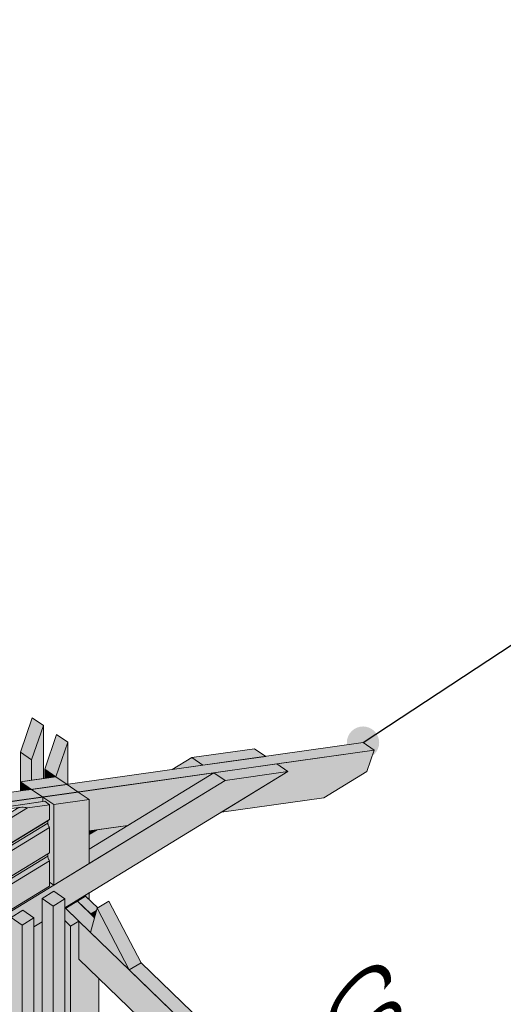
# Model space of a CAD drawing. Header units: millimetres. Extents: x 0 to 1517, y -116 to 725.
# Tile 440 of 501: x 1175 to 1190, y 647 to 677. Entities that reach past the tile are written whole.
import ezdxf

# ---------------------------------------------------------------- set-up
doc = ezdxf.new("R2010")
doc.units = ezdxf.units.MM
doc.layers.add('Ech.1_100', color=7, linetype='Continuous')
doc.styles.add('tahoma-', font='txt', dxfattribs={"height": 1})
doc.dimstyles.new('ISO-25', dxfattribs={"dimtxt": 2.5, "dimasz": 2.5, "dimexe": 1.25, "dimexo": 0.625, "dimtad": 1, "dimtxsty": 'Standard', "dimcen": 2.5, "dimadec": 0, "dimazin": 0, "dimtfac": 1, "dimtmove": 0, "dimatfit": 3, "dimfxl": 1, "dimarcsym": 0})

# ---------------------------------------------------------------- blocks, each defined once
blk = doc.blocks.new('cw-line-extremity4')
at = {"linetype": 'Continuous', "lineweight": 5}
h = blk.add_hatch(color=0, dxfattribs=at)
edge = h.paths.add_edge_path()
edge.add_arc((0, 0), 0.5, 0, 360)

msp = doc.modelspace()

# ---------------------------------------------------------------- hatches: boundary and pattern name
at = {"layer": 'Ech.1_100', "linetype": 'Continuous', "lineweight": 5, "true_color": 0xeaddd7, "transparency": 33554687}
for points in [[(1175.962, 655.277), (1175.619, 655.514), (1175.255, 654.446), (1175.597, 654.21), (1175.962, 655.277)], [(1175.597, 653.583), (1175.962, 653.635), (1175.962, 655.277), (1175.597, 654.21), (1175.597, 653.583)], [(1176.715, 654.757), (1176.373, 654.993), (1176.008, 653.926), (1176.351, 653.69), (1176.715, 654.757)], [(1176.694, 653.453), (1176.715, 653.456), (1176.715, 654.757), (1176.351, 653.69), (1176.694, 653.453)], [(1175.258, 653.535), (1175.597, 653.583), (1175.597, 654.21), (1175.255, 654.446), (1175.255, 653.25), (1175.258, 653.251), (1175.258, 653.535)], [(1176.008, 653.641), (1176.351, 653.69), (1176.008, 653.926), (1176.008, 653.641)], [(1176.264, 649.69), (1176.629, 649.913), (1176.286, 650.149), (1175.922, 649.927), (1176.264, 649.69)], [(1176.264, 649.69), (1175.922, 649.927), (1175.922, 637.798), (1176.093, 637.489), (1176.264, 637.371), (1176.264, 649.69)], [(1176.264, 637.371), (1176.629, 637.594), (1176.629, 649.913), (1176.264, 649.69), (1176.264, 637.371)], [(1175.327, 649.563), (1174.963, 649.341), (1175.305, 649.104), (1175.669, 649.327), (1175.327, 649.563)], [(1175.305, 649.104), (1174.963, 649.341), (1174.963, 637.212), (1175.134, 636.904), (1175.305, 636.785), (1175.305, 649.104)], [(1175.305, 636.785), (1175.669, 637.008), (1175.669, 649.327), (1175.305, 649.104), (1175.305, 636.785)]]:
    msp.add_hatch(color=254, dxfattribs=at).paths.add_polyline_path(points)
at = {"layer": 'Ech.1_100', "linetype": 'Continuous', "lineweight": 5, "true_color": 0xd4c4b3, "transparency": 33554687}
for points in [[(1185.843, 654.743), (1143.155, 648.723), (1143.497, 648.487), (1186.186, 654.507), (1185.843, 654.743)], [(1180.894, 654.045), (1182.837, 654.319), (1182.494, 654.556), (1180.552, 654.282), (1180.894, 654.045)], [(1179.946, 653.912), (1180.894, 654.045), (1180.552, 654.282), (1179.946, 653.912)], [(1186.186, 654.507), (1183.179, 654.083), (1183.522, 653.846), (1181.466, 652.59), (1184.63, 653.037), (1185.962, 653.85), (1186.186, 654.507)], [(1183.179, 654.083), (1181.237, 653.809), (1181.58, 653.572), (1183.522, 653.846), (1183.179, 654.083)], [(1183.522, 653.846), (1181.58, 653.572), (1147.148, 632.542), (1147.148, 632.352), (1147.512, 632.575), (1147.855, 632.338), (1147.855, 632.061), (1148.107, 632.216), (1148.107, 632.938), (1148.472, 633.16), (1148.814, 632.924), (1148.814, 632.647), (1149.066, 632.801), (1149.066, 633.524), (1149.431, 633.746), (1149.773, 633.51), (1149.773, 633.233), (1150.026, 633.387), (1150.026, 634.11), (1150.39, 634.332), (1150.732, 634.096), (1150.732, 633.819), (1150.985, 633.973), (1150.985, 634.695), (1151.349, 634.918), (1151.691, 634.681), (1151.691, 634.405), (1151.944, 634.559), (1151.944, 635.281), (1152.308, 635.504), (1152.651, 635.267), (1152.651, 634.99), (1152.903, 635.145), (1152.903, 635.867), (1153.267, 636.089), (1153.61, 635.853), (1153.61, 635.576), (1153.862, 635.73), (1153.862, 636.453), (1154.226, 636.675), (1154.569, 636.439), (1154.569, 636.162), (1154.821, 636.316), (1154.821, 637.039), (1155.185, 637.261), (1155.528, 637.025), (1155.528, 636.748), (1155.78, 636.902), (1155.78, 637.624), (1156.145, 637.847), (1156.487, 637.61), (1156.487, 637.334), (1156.739, 637.488), (1156.739, 638.21), (1157.104, 638.433), (1157.446, 638.196), (1157.446, 637.92), (1157.699, 638.074), (1157.699, 638.796), (1158.063, 639.019), (1158.405, 638.782), (1158.405, 638.505), (1158.658, 638.66), (1158.658, 639.382), (1159.022, 639.604), (1159.364, 639.368), (1159.364, 639.091), (1159.617, 639.245), (1159.617, 639.968), (1159.981, 640.19), (1160.324, 639.954), (1160.324, 639.677), (1160.576, 639.831), (1160.576, 640.554), (1160.94, 640.776), (1161.283, 640.539), (1161.283, 640.263), (1161.535, 640.417), (1161.535, 641.139), (1161.899, 641.362), (1162.242, 641.125), (1162.242, 640.849), (1162.494, 641.003), (1162.494, 641.725), (1162.858, 641.948), (1163.201, 641.711), (1163.201, 641.434), (1163.453, 641.589), (1163.453, 642.311), (1163.817, 642.533), (1164.16, 642.297), (1164.16, 642.02), (1164.412, 642.174), (1164.412, 642.897), (1164.777, 643.119), (1165.119, 642.883), (1165.119, 642.606), (1165.371, 642.76), (1165.371, 643.483), (1165.736, 643.705), (1166.078, 643.469), (1166.078, 643.192), (1166.331, 643.346), (1166.331, 644.068), (1166.695, 644.291), (1167.037, 644.054), (1167.037, 643.778), (1167.29, 643.932), (1167.29, 644.654), (1167.654, 644.877), (1167.996, 644.64), (1167.996, 644.364), (1168.249, 644.518), (1168.249, 645.24), (1168.613, 645.463), (1168.956, 645.226), (1168.956, 644.949), (1169.208, 645.103), (1169.208, 645.826), (1169.572, 646.048), (1169.915, 645.812), (1169.915, 645.535), (1170.167, 645.689), (1170.167, 646.412), (1170.531, 646.634), (1170.874, 646.398), (1170.874, 646.121), (1171.126, 646.275), (1171.126, 646.998), (1171.49, 647.22), (1171.833, 646.983), (1171.833, 646.707), (1172.085, 646.861), (1172.085, 647.583), (1172.45, 647.806), (1172.792, 647.569), (1172.792, 647.293), (1173.044, 647.447), (1173.044, 648.169), (1173.409, 648.392), (1173.751, 648.155), (1173.751, 647.878), (1174.004, 648.033), (1174.004, 648.755), (1174.368, 648.977), (1174.71, 648.741), (1174.71, 648.464), (1174.963, 648.618), (1174.963, 649.341), (1175.327, 649.563), (1175.669, 649.327), (1175.669, 649.05), (1175.922, 649.204), (1175.922, 649.927), (1176.286, 650.149), (1176.629, 649.913), (1176.629, 649.636), (1183.522, 653.846)], [(1177.379, 652.014), (1178.574, 652.183), (1181.237, 653.809), (1177.036, 653.216), (1177.379, 652.98), (1177.379, 652.014)], [(1177.379, 651.007), (1181.58, 653.572), (1181.237, 653.809), (1177.379, 651.452), (1177.379, 651.007)], [(1163.877, 651.218), (1163.941, 651.212), (1163.974, 651.232), (1166.062, 651.526), (1166.126, 651.52), (1166.16, 651.54), (1168.248, 651.835), (1168.311, 651.828), (1168.345, 651.848), (1170.433, 652.143), (1170.497, 652.136), (1170.53, 652.157), (1172.618, 652.451), (1172.682, 652.444), (1172.715, 652.465), (1174.804, 652.759), (1174.867, 652.752), (1174.901, 652.773), (1175.943, 652.92), (1175.943, 653.062), (1146.806, 648.953), (1146.977, 648.835), (1148.58, 649.061), (1148.643, 649.054), (1148.677, 649.075), (1150.765, 649.369), (1150.829, 649.362), (1150.862, 649.383), (1152.95, 649.677), (1153.014, 649.671), (1153.048, 649.691), (1155.136, 649.986), (1155.199, 649.979), (1155.233, 649.999), (1157.321, 650.294), (1157.385, 650.287), (1157.418, 650.307), (1159.506, 650.602), (1159.57, 650.595), (1159.604, 650.616), (1161.692, 650.91), (1161.755, 650.903), (1161.789, 650.924), (1163.877, 651.218)], [(1178.574, 652.183), (1177.625, 652.049), (1177.379, 651.898), (1177.379, 651.452), (1178.574, 652.183)], [(1177.625, 652.049), (1177.379, 652.014), (1177.379, 651.898), (1177.625, 652.049)], [(1147.148, 632.542), (1176.286, 650.339), (1176.156, 650.429), (1176.156, 650.309), (1147.148, 632.592), (1147.148, 632.542)], [(1177.014, 649.843), (1176.65, 649.621), (1177.422, 648.874), (1177.544, 649.331), (1177.014, 649.843)], [(1185.231, 640.139), (1189.468, 637.213), (1177.061, 649.223), (1177.061, 648.047), (1181.352, 643.894), (1182.549, 642.97), (1182.499, 642.784), (1185.231, 640.139)], [(1178.983, 647.938), (1178.619, 647.716), (1184.836, 641.698), (1184.958, 642.155), (1178.983, 647.938)]]:
    msp.add_hatch(color=9, dxfattribs=at).paths.add_polyline_path(points)
at = {"layer": 'Ech.1_100', "linetype": 'Continuous', "lineweight": 5, "true_color": 0xe0c8b3, "transparency": 33554687}
for points in [[(1175.601, 653.299), (1176.694, 653.453), (1176.351, 653.69), (1175.258, 653.535), (1175.601, 653.299)], [(1175.258, 653.251), (1175.601, 653.299), (1175.258, 653.535), (1175.258, 653.251)], [(1177.036, 653.216), (1175.943, 653.062), (1176.286, 652.826), (1177.379, 652.98), (1177.036, 653.216)], [(1175.943, 652.92), (1176.005, 652.929), (1176.156, 652.825), (1176.156, 652.363), (1176.101, 652.329), (1176.101, 652.258), (1176.102, 652.242), (1176.105, 652.225), (1176.11, 652.207), (1176.116, 652.189), (1176.124, 652.171), (1176.134, 652.153), (1176.144, 652.136), (1176.156, 652.119), (1176.156, 651.336), (1176.101, 651.303), (1176.101, 651.231), (1176.102, 651.215), (1176.105, 651.198), (1176.11, 651.18), (1176.116, 651.162), (1176.124, 651.144), (1176.134, 651.126), (1176.144, 651.109), (1176.156, 651.093), (1176.156, 650.429), (1176.286, 650.339), (1176.286, 652.826), (1175.943, 653.062), (1175.943, 652.92)], [(1177.379, 652.98), (1176.286, 652.826), (1176.286, 650.339), (1177.379, 651.007), (1177.379, 652.98)], [(1176.629, 649.608), (1177.269, 649.999), (1177.379, 649.893), (1177.379, 650.094), (1176.629, 649.636), (1176.629, 649.608)]]:
    msp.add_hatch(color=9, dxfattribs=at).paths.add_polyline_path(points)
at = {"layer": 'Ech.1_100', "linetype": 'Continuous', "lineweight": 5, "true_color": 0xf7d1b3, "transparency": 33554687}
for points in [[(1175.943, 653.062), (1177.036, 653.216), (1176.694, 653.453), (1175.601, 653.299), (1175.943, 653.062)], [(1178.619, 647.716), (1178.983, 647.938), (1177.986, 649.844), (1177.622, 649.621), (1178.619, 647.716)], [(1177.422, 648.874), (1178.619, 647.716), (1177.622, 649.621), (1177.422, 648.874)], [(1175.922, 649.204), (1175.669, 649.05), (1175.669, 644.448), (1175.922, 644.274), (1175.922, 649.204)]]:
    msp.add_hatch(color=254, dxfattribs=at).paths.add_polyline_path(points)
at = {"layer": 'Ech.1_100', "linetype": 'Continuous', "lineweight": 5, "true_color": 0xeae1d7, "transparency": 33554687}
for points in [[(1176.156, 652.825), (1175.472, 652.728), (1147.148, 635.428), (1147.148, 634.645), (1176.156, 652.363), (1176.156, 652.825)], [(1175.343, 652.743), (1175.295, 652.743), (1175.248, 652.741), (1175.203, 652.736), (1147.148, 635.6), (1147.148, 635.428), (1175.472, 652.728), (1175.433, 652.736), (1175.389, 652.741), (1175.343, 652.743)], [(1175.295, 652.743), (1175.343, 652.743), (1175.389, 652.741), (1175.433, 652.736), (1175.472, 652.728), (1176.156, 652.825), (1176.005, 652.929), (1174.901, 652.773), (1174.873, 652.752), (1174.907, 652.728), (1174.729, 652.703), (1174.77, 652.675), (1175.203, 652.736), (1175.248, 652.741), (1175.295, 652.743)], [(1147.148, 634.574), (1176.101, 652.258), (1176.101, 652.329), (1147.148, 634.645), (1147.148, 634.574)], [(1147.148, 634.402), (1176.156, 652.119), (1176.144, 652.136), (1176.134, 652.153), (1176.124, 652.171), (1176.116, 652.189), (1176.11, 652.207), (1176.105, 652.225), (1176.102, 652.242), (1176.101, 652.258), (1147.148, 634.574), (1147.148, 634.402)], [(1176.156, 652.119), (1147.148, 634.402), (1147.148, 633.618), (1176.156, 651.336), (1176.156, 652.119)], [(1147.148, 633.547), (1176.101, 651.231), (1176.101, 651.303), (1147.148, 633.618), (1147.148, 633.547)], [(1176.101, 651.231), (1147.148, 633.547), (1147.148, 633.375), (1176.156, 651.093), (1176.144, 651.109), (1176.134, 651.126), (1176.124, 651.144), (1176.116, 651.162), (1176.11, 651.18), (1176.105, 651.198), (1176.102, 651.215), (1176.101, 651.231)], [(1176.156, 651.093), (1147.148, 633.375), (1147.148, 632.592), (1176.156, 650.309), (1176.156, 651.093)]]:
    msp.add_hatch(color=254, dxfattribs=at).paths.add_polyline_path(points)
at = {"layer": 'Ech.1_100', "linetype": 'Continuous', "lineweight": 5, "true_color": 0xe3bbbb, "transparency": 33554687}
for points in [[(1177.269, 649.999), (1177.014, 649.843), (1177.425, 649.446), (1177.604, 649.555), (1177.622, 649.621), (1177.645, 649.636), (1177.269, 649.999)], [(1176.65, 649.621), (1176.629, 649.608), (1176.629, 649.239), (1176.806, 649.067), (1177.061, 649.223), (1176.65, 649.621)], [(1177.604, 649.555), (1177.425, 649.446), (1177.544, 649.331), (1177.604, 649.555)], [(1176.629, 645.747), (1176.806, 645.625), (1176.806, 649.067), (1176.629, 649.239), (1176.629, 645.747)], [(1176.806, 645.625), (1177.061, 645.78), (1177.425, 645.529), (1177.425, 646.003), (1177.68, 646.159), (1177.68, 647.448), (1177.061, 648.047), (1177.061, 649.223), (1176.806, 649.067), (1176.806, 645.625)]]:
    msp.add_hatch(color=9, dxfattribs=at).paths.add_polyline_path(points)

# ---------------------------------------------------------------- linework, layer by layer
at = {"layer": 'Ech.1_100', "color": 7, "linetype": 'Continuous', "lineweight": 5}
for points in [[(1175.962, 655.277), (1175.619, 655.514), (1175.255, 654.446), (1175.597, 654.21), (1175.962, 655.277)], [(1175.597, 653.583), (1175.962, 653.635), (1175.962, 655.277), (1175.597, 654.21), (1175.597, 653.583)], [(1176.715, 654.757), (1176.373, 654.993), (1176.008, 653.926), (1176.351, 653.69), (1176.715, 654.757)], [(1185.843, 654.743), (1143.155, 648.723), (1143.497, 648.487), (1186.186, 654.507), (1185.843, 654.743)], [(1176.694, 653.453), (1176.715, 653.456), (1176.715, 654.757), (1176.351, 653.69), (1176.694, 653.453)], [(1180.894, 654.045), (1182.837, 654.319), (1182.494, 654.556), (1180.552, 654.282), (1180.894, 654.045)], [(1175.258, 653.535), (1175.597, 653.583), (1175.597, 654.21), (1175.255, 654.446), (1175.255, 653.25), (1175.258, 653.251), (1175.258, 653.535)], [(1179.946, 653.912), (1180.894, 654.045), (1180.552, 654.282), (1179.946, 653.912)], [(1186.186, 654.507), (1183.179, 654.083), (1183.522, 653.846), (1181.466, 652.59), (1184.63, 653.037), (1185.962, 653.85), (1186.186, 654.507)], [(1183.179, 654.083), (1181.237, 653.809), (1181.58, 653.572), (1183.522, 653.846), (1183.179, 654.083)], [(1175.601, 653.299), (1176.694, 653.453), (1176.351, 653.69), (1175.258, 653.535), (1175.601, 653.299)], [(1176.008, 653.641), (1176.351, 653.69), (1176.008, 653.926), (1176.008, 653.641)], [(1177.379, 652.014), (1178.574, 652.183), (1181.237, 653.809), (1177.036, 653.216), (1177.379, 652.98), (1177.379, 652.014)], [(1177.379, 651.007), (1181.58, 653.572), (1181.237, 653.809), (1177.379, 651.452), (1177.379, 651.007)], [(1175.258, 653.251), (1175.601, 653.299), (1175.258, 653.535), (1175.258, 653.251)], [(1175.943, 653.062), (1177.036, 653.216), (1176.694, 653.453), (1175.601, 653.299), (1175.943, 653.062)], [(1177.036, 653.216), (1175.943, 653.062), (1176.286, 652.826), (1177.379, 652.98), (1177.036, 653.216)], [(1175.943, 652.92), (1176.005, 652.929), (1176.156, 652.825), (1176.156, 652.363), (1176.101, 652.329), (1176.101, 652.258), (1176.102, 652.242), (1176.105, 652.225), (1176.11, 652.207), (1176.116, 652.189), (1176.124, 652.171), (1176.134, 652.153), (1176.144, 652.136), (1176.156, 652.119), (1176.156, 651.336), (1176.101, 651.303), (1176.101, 651.231), (1176.102, 651.215), (1176.105, 651.198), (1176.11, 651.18), (1176.116, 651.162), (1176.124, 651.144), (1176.134, 651.126), (1176.144, 651.109), (1176.156, 651.093), (1176.156, 650.429), (1176.286, 650.339), (1176.286, 652.826), (1175.943, 653.062), (1175.943, 652.92)], [(1176.156, 652.825), (1175.472, 652.728), (1147.148, 635.428), (1147.148, 634.645), (1176.156, 652.363), (1176.156, 652.825)], [(1175.343, 652.743), (1175.295, 652.743), (1175.248, 652.741), (1175.203, 652.736), (1147.148, 635.6), (1147.148, 635.428), (1175.472, 652.728), (1175.433, 652.736), (1175.389, 652.741), (1175.343, 652.743)], [(1175.295, 652.743), (1175.343, 652.743), (1175.389, 652.741), (1175.433, 652.736), (1175.472, 652.728), (1176.156, 652.825), (1176.005, 652.929), (1174.901, 652.773), (1174.873, 652.752), (1174.907, 652.728), (1174.729, 652.703), (1174.77, 652.675), (1175.203, 652.736), (1175.248, 652.741), (1175.295, 652.743)], [(1177.379, 652.98), (1176.286, 652.826), (1176.286, 650.339), (1177.379, 651.007), (1177.379, 652.98)], [(1147.148, 634.574), (1176.101, 652.258), (1176.101, 652.329), (1147.148, 634.645), (1147.148, 634.574)], [(1147.148, 634.402), (1176.156, 652.119), (1176.144, 652.136), (1176.134, 652.153), (1176.124, 652.171), (1176.116, 652.189), (1176.11, 652.207), (1176.105, 652.225), (1176.102, 652.242), (1176.101, 652.258), (1147.148, 634.574), (1147.148, 634.402)], [(1176.156, 652.119), (1147.148, 634.402), (1147.148, 633.618), (1176.156, 651.336), (1176.156, 652.119)], [(1178.574, 652.183), (1177.625, 652.049), (1177.379, 651.898), (1177.379, 651.452), (1178.574, 652.183)], [(1177.625, 652.049), (1177.379, 652.014), (1177.379, 651.898), (1177.625, 652.049)], [(1147.148, 633.547), (1176.101, 651.231), (1176.101, 651.303), (1147.148, 633.618), (1147.148, 633.547)], [(1176.101, 651.231), (1147.148, 633.547), (1147.148, 633.375), (1176.156, 651.093), (1176.144, 651.109), (1176.134, 651.126), (1176.124, 651.144), (1176.116, 651.162), (1176.11, 651.18), (1176.105, 651.198), (1176.102, 651.215), (1176.101, 651.231)], [(1176.156, 651.093), (1147.148, 633.375), (1147.148, 632.592), (1176.156, 650.309), (1176.156, 651.093)], [(1147.148, 632.542), (1176.286, 650.339), (1176.156, 650.429), (1176.156, 650.309), (1147.148, 632.592), (1147.148, 632.542)], [(1176.264, 649.69), (1176.629, 649.913), (1176.286, 650.149), (1175.922, 649.927), (1176.264, 649.69)], [(1176.629, 649.608), (1177.269, 649.999), (1177.379, 649.893), (1177.379, 650.094), (1176.629, 649.636), (1176.629, 649.608)], [(1177.269, 649.999), (1177.014, 649.843), (1177.425, 649.446), (1177.604, 649.555), (1177.622, 649.621), (1177.645, 649.636), (1177.269, 649.999)], [(1176.264, 649.69), (1175.922, 649.927), (1175.922, 637.798), (1176.093, 637.489), (1176.264, 637.371), (1176.264, 649.69)], [(1176.264, 637.371), (1176.629, 637.594), (1176.629, 649.913), (1176.264, 649.69), (1176.264, 637.371)], [(1177.014, 649.843), (1176.65, 649.621), (1177.422, 648.874), (1177.544, 649.331), (1177.014, 649.843)], [(1178.619, 647.716), (1178.983, 647.938), (1177.986, 649.844), (1177.622, 649.621), (1178.619, 647.716)], [(1175.327, 649.563), (1174.963, 649.341), (1175.305, 649.104), (1175.669, 649.327), (1175.327, 649.563)], [(1176.65, 649.621), (1176.629, 649.608), (1176.629, 649.239), (1176.806, 649.067), (1177.061, 649.223), (1176.65, 649.621)], [(1177.422, 648.874), (1178.619, 647.716), (1177.622, 649.621), (1177.422, 648.874)], [(1177.604, 649.555), (1177.425, 649.446), (1177.544, 649.331), (1177.604, 649.555)], [(1175.305, 649.104), (1174.963, 649.341), (1174.963, 637.212), (1175.134, 636.904), (1175.305, 636.785), (1175.305, 649.104)], [(1175.305, 636.785), (1175.669, 637.008), (1175.669, 649.327), (1175.305, 649.104), (1175.305, 636.785)], [(1175.922, 649.204), (1175.669, 649.05), (1175.669, 644.448), (1175.922, 644.274), (1175.922, 649.204)], [(1176.629, 645.747), (1176.806, 645.625), (1176.806, 649.067), (1176.629, 649.239), (1176.629, 645.747)], [(1176.806, 645.625), (1177.061, 645.78), (1177.425, 645.529), (1177.425, 646.003), (1177.68, 646.159), (1177.68, 647.448), (1177.061, 648.047), (1177.061, 649.223), (1176.806, 649.067), (1176.806, 645.625)], [(1185.231, 640.139), (1189.468, 637.213), (1177.061, 649.223), (1177.061, 648.047), (1181.352, 643.894), (1182.549, 642.97), (1182.499, 642.784), (1185.231, 640.139)], [(1178.983, 647.938), (1178.619, 647.716), (1184.836, 641.698), (1184.958, 642.155), (1178.983, 647.938)]]:
    msp.add_lwpolyline(points, close=True, dxfattribs=at)
for points in [[(1174.963, 649.341), (1175.327, 649.563), (1175.669, 649.327), (1175.669, 649.05), (1175.922, 649.204), (1175.922, 649.927), (1176.286, 650.149), (1176.629, 649.913), (1176.629, 649.636), (1183.522, 653.846), (1183.522, 653.846), (1181.58, 653.572), (1147.148, 632.542)], [(1174.901, 652.773), (1175.943, 652.92), (1175.943, 653.062), (1146.806, 648.953)]]:
    msp.add_lwpolyline(points, dxfattribs=at)

# ---------------------------------------------------------------- block references
at = {"layer": 'Ech.1_100', "color": 7, "lineweight": 5, "rotation": 33.40720223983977}
msp.add_blockref('cw-line-extremity4', (1185.843, 654.743), dxfattribs=at)

# ---------------------------------------------------------------- leaders
at = {"layer": 'Ech.1_100', "color": 7, "linetype": 'Continuous', "lineweight": 5, "has_arrowhead": 0}
for points in [[(1161.865, 671.301), (1175.111, 680.038), (1207.484, 680.038)], [(1185.843, 654.743), (1199.09, 663.48), (1231.462, 663.48)]]:
    msp.add_leader(points, dimstyle='ISO-25', dxfattribs=at)

# ---------------------------------------------------------------- next in the draw order: texts
at = {"layer": 'Ech.1_100', "color": 7, "linetype": 'Continuous', "insert": (1186.009, 648.195), "char_height": 2.5, "attachment_point": 1, "rotation": 319.2744, "style": 'tahoma-', "bg_fill": 3, "box_fill_scale": 1.15, "bg_fill_color": 256, "bg_fill_true_color": 13158600, "bg_fill_transparency": 33554687}
msp.add_mtext('\\A1;\\fTahoma|b0|i0;\\W0.600000;\\H2.375000;Console de casquette', dxfattribs=at)

doc.saveas('drawing.dxf')
